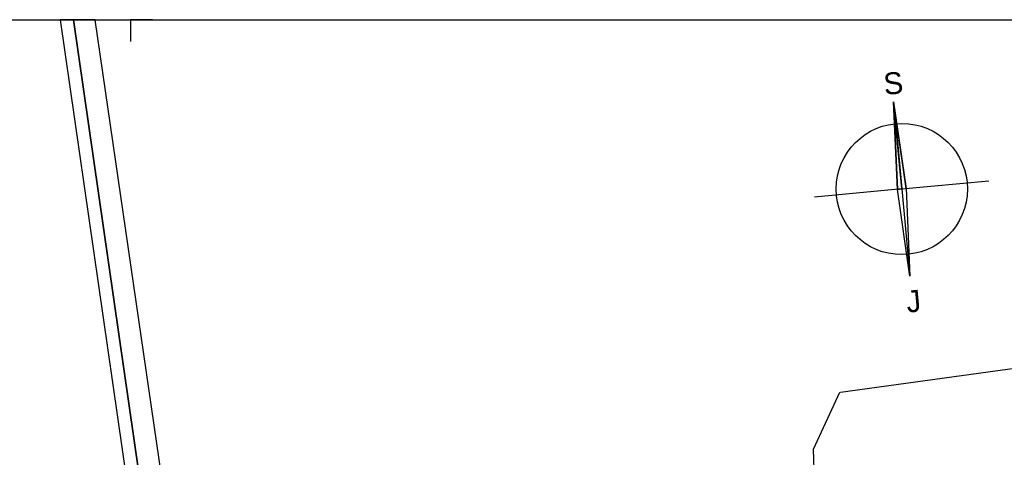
# Model space of a CAD drawing. Extents: x -636600 to -628587, y -1090963 to -1085869.
# Drawn here: x -629032.6 to -628807.6, y -1086707.2 to -1086607.2 of the extents above; entities that cross this region are included whole.
import ezdxf

# ---------------------------------------------------------------- set-up
doc = ezdxf.new("R2010")
doc.units = 0
for name, color, linetype in [('01_PARCELY_NÁVRH_PC', 7, 'Continuous'), ('08_LEGENDA_HV', 7, 'Continuous'), ('42', 7, 'Continuous')]:
    doc.layers.add(name, color=color, linetype=linetype)

msp = doc.modelspace()

# ---------------------------------------------------------------- linework, layer by layer
at = {"layer": '01_PARCELY_NÁVRH_PC'}
for p, q in [((-629020.29, -1086607.22), (-629023.32, -1086607.22)), ((-629015.38, -1086607.22), (-629020.29, -1086607.22))]:
    msp.add_line(p, q, dxfattribs=at)
for points in [[(-629023.32, -1086607.22), (-629003.68, -1086743.44), (-628998.78, -1086774.01), (-628995.39, -1086783.82), (-628994.5, -1086782.19), (-628994.3, -1086777.78), (-628995.86, -1086773.28), (-629000.72, -1086742.99), (-629020.29, -1086607.22)], [(-629020.29, -1086607.22), (-629000.72, -1086742.99), (-628995.86, -1086773.28), (-628994.3, -1086777.78), (-628994.5, -1086782.19), (-628996.68, -1086786.19), (-629000.29, -1086788.75), (-628989.65, -1086789), (-628984.89, -1086788.1), (-628983.05, -1086788.03), (-628986.77, -1086783.22), (-628992.5, -1086764.21), (-629015.38, -1086607.22)]]:
    msp.add_lwpolyline(points, dxfattribs=at)
at = {"layer": '08_LEGENDA_HV'}
for p, q in [((-629847.27, -1086607.22), (-628587.27, -1086607.22)), ((-628831.05, -1086645.91), (-628832.92, -1086626)), ((-628832.05, -1086646), (-628832.92, -1086626)), ((-628832.92, -1086626), (-628830.06, -1086645.81)), ((-628831.05, -1086645.91), (-628811.14, -1086644.04)), ((-628831.05, -1086645.91), (-628850.96, -1086647.77)), ((-628831.05, -1086645.91), (-628832.05, -1086646)), ((-628829.19, -1086665.82), (-628832.05, -1086646)), ((-628831.05, -1086645.91), (-628830.06, -1086645.81)), ((-628831.05, -1086645.91), (-628829.19, -1086665.82)), ((-628830.06, -1086645.81), (-628829.19, -1086665.82))]:
    msp.add_line(p, q, dxfattribs=at)
for points in [[(-629002.27, -1086607.22), (-629007.27, -1086607.22), (-629007.27, -1086612.22)], [(-628832.7, -1086631), (-628832.05, -1086646), (-628831.05, -1086645.91), (-628832.45, -1086630.97)], [(-628832.45, -1086630.97), (-628831.05, -1086645.91), (-628830.06, -1086645.81), (-628832.2, -1086630.95)]]:
    msp.add_lwpolyline(points, dxfattribs=at)
msp.add_circle((-628831.05, -1086645.91), 15, dxfattribs=at)
for start, end in [(95.3515, 96.3069), (94.3961, 95.3515)]:
    msp.add_arc((-628831.05, -1086645.91), 15, start, end, dxfattribs=at)
at = {"layer": '42'}
for p, q in [((-628845.03, -1086692.33), (-628775.43, -1086682.75)), ((-628851.26, -1086705.34), (-628845.18, -1086692.34)), ((-628850.12, -1086733.16), (-628851.26, -1086705.34))]:
    msp.add_line(p, q, dxfattribs=at)

# ---------------------------------------------------------------- texts
at = {"layer": '08_LEGENDA_HV'}
for s, p in [('S', (-628834.98, -1086624.43)), ('J', (-628829.8, -1086674.18))]:
    msp.add_text(s, height=5, rotation=5.3515, dxfattribs=at).set_placement(p)

doc.saveas('drawing.dxf')
